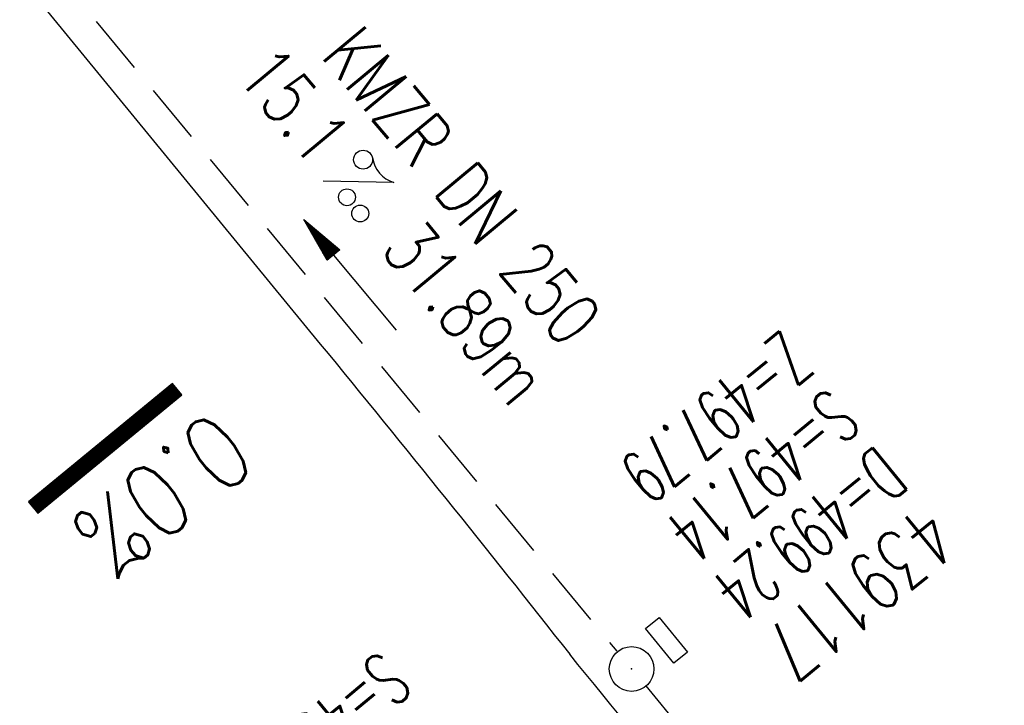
# Model space of a CAD drawing. Extents: x 459406 to 461721, y 413308 to 423218.
# Tile 258 of 276: x 460543 to 460576, y 421807 to 421830. Entities that reach past the tile are written whole.
import ezdxf
from ezdxf.enums import TextEntityAlignment as Align

# ---------------------------------------------------------------- set-up
doc = ezdxf.new("R2010")
doc.units = 0
doc.header["$LTSCALE"] = 2
doc.header["$MEASUREMENT"] = 0
for name, pattern in [('AUSGEZOGEN', [0]), ('GESTRICH-X2', [1.5, 1, -0.5]), ('STRICHPT-X3', [3, 1.5, -0.75, 0, -0.75])]:
    doc.linetypes.add(name, pattern=pattern)
doc.layers.get('0').update_dxf_attribs({"linetype": 'AUSGEZOGEN'})
for name, color, linetype in [('ACHSE', 1, 'STRICHPT-X3'), ('FBR', 8, 'CONTINUOUS'), ('GEF', 7, 'AUSGEZOGEN'), ('KANAL', 7, 'GESTRICH-X2'), ('MS-UEBERFAHRT', 8, 'GESTRICH-X2'), ('PFEIL', 7, 'CONTINUOUS'), ('SCHACHTNR', 6, 'CONTINUOUS'), ('SCHSYMBOL', 7, 'AUSGEZOGEN'), ('TEXTO', 4, 'CONTINUOUS'), ('TEXTU', 4, 'CONTINUOUS')]:
    doc.layers.add(name, color=color, linetype=linetype)
doc.styles.add('ROMANS', font='romans.shx', dxfattribs={"width": 0.8})

# ---------------------------------------------------------------- blocks, each defined once
blk = doc.blocks.new('PROM')
blk.add_line((1.566, 1.817), (0.019, 0.015))
for centre, radius in [((0.317, 1.51), 0.317), ((0.943, 0.291), 0.283), ((1.645, 0.287), 0.283)]:
    blk.add_circle(centre, radius)
blk.add_arc((0.992, 2.682), 1.033, 239.1414, 303.3549)
blk = doc.blocks.new('PFEIL2')
at = {"color": 0}
for p, q in [((0.88, 0.002), (-2.401, -0.012)), ((0.881, -0.271), (0.879, 0.276)), ((0.879, 0.276), (2.429, 0.009)), ((0.911, 0.27), (0.879, 0.265)), ((0.965, 0.261), (0.879, 0.246)), ((1.019, 0.252), (0.879, 0.228)), ((1.073, 0.242), (0.879, 0.209)), ((1.127, 0.233), (0.879, 0.191)), ((1.181, 0.224), (0.879, 0.172)), ((1.235, 0.214), (0.879, 0.154)), ((1.289, 0.205), (0.879, 0.135)), ((1.343, 0.196), (0.879, 0.117)), ((1.397, 0.187), (0.879, 0.098)), ((1.451, 0.177), (0.879, 0.08)), ((1.505, 0.168), (0.879, 0.061)), ((1.559, 0.159), (0.88, 0.043)), ((1.613, 0.149), (0.88, 0.024)), ((1.668, 0.14), (0.88, 0.006)), ((1.722, 0.131), (0.88, -0.013)), ((1.776, 0.121), (0.88, -0.031)), ((1.83, 0.112), (0.88, -0.05)), ((1.884, 0.103), (0.88, -0.068)), ((1.938, 0.094), (0.88, -0.087)), ((1.992, 0.084), (0.88, -0.105)), ((2.046, 0.075), (0.88, -0.124)), ((2.1, 0.066), (0.88, -0.142)), ((2.154, 0.056), (0.88, -0.161)), ((2.208, 0.047), (0.88, -0.179)), ((2.262, 0.038), (0.881, -0.198)), ((2.316, 0.029), (0.881, -0.216)), ((2.37, 0.019), (0.881, -0.235)), ((2.424, 0.01), (0.881, -0.253)), ((2.429, 0.009), (0.881, -0.271))]:
    blk.add_line(p, q, dxfattribs=at)
blk = doc.blocks.new('GST')
at = {"color": 0}
blk.add_circle((0, 0), 0.75, dxfattribs=at)
blk.add_point((0, 0), dxfattribs=at)
blk = doc.blocks.new('13')
blk.add_lwpolyline([(0.755, 1.218), (-0.748, 1.218), (-0.748, 1.801), (0.755, 1.801)], close=True)
at = {"rotation": 180}
blk.add_blockref('GST', (0, 0), dxfattribs=at)
blk = doc.blocks.new('*X68')
at = {"color": 0}
for p, q in [((75.476, 275.596), (75.966, 276.086)), ((75.476, 275.605), (75.957, 276.086)), ((75.476, 275.614), (75.948, 276.086)), ((75.476, 275.622), (75.939, 276.086)), ((75.476, 275.631), (75.93, 276.086)), ((75.476, 275.64), (75.921, 276.086)), ((75.476, 275.649), (75.913, 276.086)), ((75.476, 275.658), (75.904, 276.086)), ((75.476, 275.667), (75.895, 276.086)), ((75.476, 275.675), (75.886, 276.086)), ((75.476, 275.684), (75.877, 276.086)), ((75.476, 275.693), (75.868, 276.086)), ((75.476, 275.702), (75.86, 276.086)), ((75.476, 275.711), (75.851, 276.086)), ((75.476, 275.72), (75.842, 276.086)), ((75.476, 275.728), (75.833, 276.086)), ((75.476, 275.737), (75.824, 276.086)), ((75.476, 275.746), (75.815, 276.086)), ((75.476, 275.755), (75.807, 276.086)), ((75.476, 275.764), (75.798, 276.086)), ((75.476, 275.773), (75.789, 276.086)), ((75.476, 275.781), (75.78, 276.086)), ((75.476, 275.79), (75.771, 276.086)), ((75.476, 275.799), (75.762, 276.086)), ((75.476, 275.808), (75.754, 276.086)), ((75.476, 275.817), (75.745, 276.086)), ((75.476, 275.826), (75.736, 276.086)), ((75.476, 275.834), (75.727, 276.086)), ((75.476, 275.843), (75.718, 276.086)), ((75.476, 275.852), (75.709, 276.086)), ((75.476, 275.861), (75.7, 276.086)), ((75.476, 275.87), (75.692, 276.086)), ((75.476, 275.879), (75.683, 276.086)), ((75.476, 275.888), (75.674, 276.086)), ((75.476, 275.896), (75.665, 276.086)), ((75.476, 275.905), (75.656, 276.086)), ((75.476, 275.914), (75.647, 276.086)), ((75.476, 275.923), (75.639, 276.086)), ((75.476, 275.932), (75.63, 276.086)), ((75.476, 275.941), (75.621, 276.086)), ((75.476, 275.949), (75.612, 276.086)), ((75.476, 275.958), (75.603, 276.086)), ((75.476, 275.967), (75.594, 276.086)), ((75.476, 275.976), (75.586, 276.086)), ((75.476, 275.985), (75.577, 276.086)), ((75.476, 275.994), (75.568, 276.086)), ((75.476, 276.002), (75.559, 276.086)), ((75.476, 276.011), (75.55, 276.086)), ((75.476, 276.02), (75.541, 276.086)), ((75.476, 276.029), (75.533, 276.086)), ((75.476, 276.038), (75.524, 276.086)), ((75.476, 276.047), (75.515, 276.086)), ((75.476, 276.055), (75.506, 276.086)), ((75.476, 276.064), (75.497, 276.086)), ((75.476, 276.073), (75.488, 276.086)), ((75.476, 275.587), (75.973, 276.084)), ((75.476, 275.578), (75.973, 276.075)), ((75.476, 275.569), (75.973, 276.067)), ((75.476, 275.56), (75.973, 276.058)), ((75.476, 275.552), (75.973, 276.049)), ((75.476, 275.543), (75.973, 276.04)), ((75.476, 275.534), (75.973, 276.031)), ((75.476, 275.525), (75.973, 276.022)), ((75.476, 275.516), (75.973, 276.014)), ((75.476, 275.507), (75.973, 276.005)), ((75.476, 275.499), (75.973, 275.996)), ((75.476, 275.49), (75.973, 275.987)), ((75.476, 275.481), (75.973, 275.978)), ((75.476, 275.472), (75.973, 275.969)), ((75.476, 275.463), (75.973, 275.961)), ((75.476, 275.454), (75.973, 275.952)), ((75.476, 275.446), (75.973, 275.943)), ((75.476, 275.437), (75.973, 275.934)), ((75.476, 275.428), (75.973, 275.925)), ((75.476, 275.419), (75.973, 275.916)), ((75.476, 275.41), (75.973, 275.907)), ((75.476, 275.401), (75.973, 275.899)), ((75.476, 275.393), (75.973, 275.89)), ((75.476, 275.384), (75.973, 275.881)), ((75.476, 275.375), (75.973, 275.872)), ((75.476, 275.366), (75.973, 275.863)), ((75.476, 275.357), (75.973, 275.854)), ((75.476, 275.348), (75.973, 275.846)), ((75.476, 275.34), (75.973, 275.837)), ((75.476, 275.331), (75.973, 275.828)), ((75.476, 275.322), (75.973, 275.819)), ((75.476, 275.313), (75.973, 275.81)), ((75.476, 275.304), (75.973, 275.801)), ((75.476, 275.295), (75.973, 275.793)), ((75.476, 275.286), (75.973, 275.784)), ((75.476, 275.278), (75.973, 275.775)), ((75.476, 275.269), (75.973, 275.766)), ((75.476, 275.26), (75.973, 275.757)), ((75.476, 275.251), (75.973, 275.748)), ((75.476, 275.242), (75.973, 275.74)), ((75.476, 275.233), (75.973, 275.731)), ((75.476, 275.225), (75.973, 275.722)), ((75.476, 275.216), (75.973, 275.713)), ((75.476, 275.207), (75.973, 275.704)), ((75.476, 275.198), (75.973, 275.695)), ((75.476, 275.189), (75.973, 275.687)), ((75.476, 275.18), (75.973, 275.678)), ((75.476, 275.172), (75.973, 275.669)), ((75.476, 275.163), (75.973, 275.66)), ((75.476, 275.154), (75.973, 275.651)), ((75.476, 275.145), (75.973, 275.642)), ((75.476, 275.136), (75.973, 275.633)), ((75.476, 275.127), (75.973, 275.625)), ((75.476, 275.119), (75.973, 275.616)), ((75.476, 275.11), (75.973, 275.607)), ((75.476, 275.101), (75.973, 275.598)), ((75.476, 275.092), (75.973, 275.589)), ((75.476, 275.083), (75.973, 275.58)), ((75.476, 275.074), (75.973, 275.572)), ((75.476, 275.066), (75.973, 275.563)), ((75.476, 275.057), (75.973, 275.554)), ((75.476, 275.048), (75.973, 275.545)), ((75.476, 275.039), (75.973, 275.536)), ((75.476, 275.03), (75.973, 275.527)), ((75.476, 275.021), (75.973, 275.519)), ((75.476, 275.012), (75.973, 275.51)), ((75.476, 275.004), (75.973, 275.501)), ((75.476, 274.995), (75.973, 275.492)), ((75.476, 274.986), (75.973, 275.483)), ((75.476, 274.977), (75.973, 275.474)), ((75.476, 274.968), (75.973, 275.466)), ((75.476, 274.959), (75.973, 275.457)), ((75.476, 274.951), (75.973, 275.448)), ((75.476, 274.942), (75.973, 275.439)), ((75.476, 274.933), (75.973, 275.43)), ((75.476, 274.924), (75.973, 275.421)), ((75.476, 274.915), (75.973, 275.413)), ((75.476, 274.906), (75.973, 275.404)), ((75.476, 274.898), (75.973, 275.395)), ((75.476, 274.889), (75.973, 275.386)), ((75.476, 274.88), (75.973, 275.377)), ((75.476, 274.871), (75.973, 275.368)), ((75.476, 274.862), (75.973, 275.359)), ((75.476, 274.853), (75.973, 275.351)), ((75.476, 274.845), (75.973, 275.342)), ((75.476, 274.836), (75.973, 275.333)), ((75.476, 274.827), (75.973, 275.324)), ((75.476, 274.818), (75.973, 275.315)), ((75.476, 274.809), (75.973, 275.306)), ((75.476, 274.8), (75.973, 275.298)), ((75.476, 274.792), (75.973, 275.289)), ((75.476, 274.783), (75.973, 275.28)), ((75.476, 274.774), (75.973, 275.271)), ((75.476, 274.765), (75.973, 275.262)), ((75.476, 274.756), (75.973, 275.253)), ((75.476, 274.747), (75.973, 275.245)), ((75.476, 274.738), (75.973, 275.236)), ((75.476, 274.73), (75.973, 275.227)), ((75.476, 274.721), (75.973, 275.218)), ((75.476, 274.712), (75.973, 275.209)), ((75.476, 274.703), (75.973, 275.2)), ((75.476, 274.694), (75.973, 275.192)), ((75.476, 274.685), (75.973, 275.183)), ((75.476, 274.677), (75.973, 275.174)), ((75.476, 274.668), (75.973, 275.165)), ((75.476, 274.659), (75.973, 275.156)), ((75.476, 274.65), (75.973, 275.147)), ((75.476, 274.641), (75.973, 275.139)), ((75.476, 274.632), (75.973, 275.13)), ((75.476, 274.624), (75.973, 275.121)), ((75.476, 274.615), (75.973, 275.112)), ((75.476, 274.606), (75.973, 275.103)), ((75.476, 274.597), (75.973, 275.094)), ((75.476, 274.588), (75.973, 275.085)), ((75.476, 274.579), (75.973, 275.077)), ((75.476, 274.571), (75.973, 275.068)), ((75.476, 274.562), (75.973, 275.059)), ((75.476, 274.553), (75.973, 275.05)), ((75.476, 274.544), (75.973, 275.041)), ((75.476, 274.535), (75.973, 275.032)), ((75.476, 274.526), (75.973, 275.024)), ((75.476, 274.518), (75.973, 275.015)), ((75.476, 274.509), (75.973, 275.006)), ((75.476, 274.5), (75.973, 274.997)), ((75.476, 274.491), (75.973, 274.988)), ((75.476, 274.482), (75.973, 274.979)), ((75.476, 274.473), (75.973, 274.971)), ((75.476, 274.464), (75.973, 274.962)), ((75.476, 274.456), (75.973, 274.953)), ((75.476, 274.447), (75.973, 274.944)), ((75.476, 274.438), (75.973, 274.935)), ((75.476, 274.429), (75.973, 274.926)), ((75.476, 274.42), (75.973, 274.918)), ((75.476, 274.411), (75.973, 274.909)), ((75.476, 274.403), (75.973, 274.9)), ((75.476, 274.394), (75.973, 274.891)), ((75.476, 274.385), (75.973, 274.882)), ((75.476, 274.376), (75.973, 274.873)), ((75.476, 274.367), (75.973, 274.865)), ((75.476, 274.358), (75.973, 274.856)), ((75.476, 274.35), (75.973, 274.847)), ((75.476, 274.341), (75.973, 274.838)), ((75.476, 274.332), (75.973, 274.829)), ((75.476, 274.323), (75.973, 274.82)), ((75.476, 274.314), (75.973, 274.811)), ((75.476, 274.305), (75.973, 274.803)), ((75.476, 274.297), (75.973, 274.794)), ((75.476, 274.288), (75.973, 274.785)), ((75.476, 274.279), (75.973, 274.776)), ((75.476, 274.27), (75.973, 274.767)), ((75.476, 274.261), (75.973, 274.758)), ((75.476, 274.252), (75.973, 274.75)), ((75.476, 274.243), (75.973, 274.741)), ((75.476, 274.235), (75.973, 274.732)), ((75.476, 274.226), (75.973, 274.723)), ((75.476, 274.217), (75.973, 274.714)), ((75.476, 274.208), (75.973, 274.705)), ((75.476, 274.199), (75.973, 274.697)), ((75.476, 274.19), (75.973, 274.688)), ((75.476, 274.182), (75.973, 274.679)), ((75.476, 274.173), (75.973, 274.67)), ((75.476, 274.164), (75.973, 274.661)), ((75.476, 274.155), (75.973, 274.652)), ((75.476, 274.146), (75.973, 274.644)), ((75.476, 274.137), (75.973, 274.635)), ((75.476, 274.129), (75.973, 274.626)), ((75.476, 274.12), (75.973, 274.617)), ((75.476, 274.111), (75.973, 274.608)), ((75.476, 274.102), (75.973, 274.599)), ((75.476, 274.093), (75.973, 274.59)), ((75.476, 274.084), (75.973, 274.582)), ((75.476, 274.076), (75.973, 274.573)), ((75.476, 274.067), (75.973, 274.564)), ((75.476, 274.058), (75.973, 274.555)), ((75.476, 274.049), (75.973, 274.546)), ((75.476, 274.04), (75.973, 274.537)), ((75.476, 274.031), (75.973, 274.529)), ((75.476, 274.023), (75.973, 274.52)), ((75.476, 274.014), (75.973, 274.511)), ((75.476, 274.005), (75.973, 274.502)), ((75.476, 273.996), (75.973, 274.493)), ((75.476, 273.987), (75.973, 274.484)), ((75.476, 273.978), (75.973, 274.476)), ((75.476, 273.969), (75.973, 274.467)), ((75.476, 273.961), (75.973, 274.458)), ((75.476, 273.952), (75.973, 274.449)), ((75.476, 273.943), (75.973, 274.44)), ((75.476, 273.934), (75.973, 274.431)), ((75.476, 273.925), (75.973, 274.423)), ((75.476, 273.916), (75.973, 274.414)), ((75.476, 273.908), (75.973, 274.405)), ((75.476, 273.899), (75.973, 274.396)), ((75.476, 273.89), (75.973, 274.387)), ((75.476, 273.881), (75.973, 274.378)), ((75.476, 273.872), (75.973, 274.37)), ((75.476, 273.863), (75.973, 274.361)), ((75.476, 273.855), (75.973, 274.352)), ((75.476, 273.846), (75.973, 274.343)), ((75.476, 273.837), (75.973, 274.334)), ((75.476, 273.828), (75.973, 274.325)), ((75.476, 273.819), (75.973, 274.316)), ((75.476, 273.81), (75.973, 274.308)), ((75.476, 273.802), (75.973, 274.299)), ((75.476, 273.793), (75.973, 274.29)), ((75.476, 273.784), (75.973, 274.281)), ((75.476, 273.775), (75.973, 274.272)), ((75.476, 273.766), (75.973, 274.263)), ((75.476, 273.757), (75.973, 274.255)), ((75.476, 273.749), (75.973, 274.246)), ((75.476, 273.74), (75.973, 274.237)), ((75.476, 273.731), (75.973, 274.228)), ((75.476, 273.722), (75.973, 274.219)), ((75.476, 273.713), (75.973, 274.21)), ((75.476, 273.704), (75.973, 274.202)), ((75.476, 273.695), (75.973, 274.193)), ((75.476, 273.687), (75.973, 274.184)), ((75.476, 273.678), (75.973, 274.175)), ((75.476, 273.669), (75.973, 274.166)), ((75.476, 273.66), (75.973, 274.157)), ((75.476, 273.651), (75.973, 274.149)), ((75.476, 273.642), (75.973, 274.14)), ((75.476, 273.634), (75.973, 274.131)), ((75.476, 273.625), (75.973, 274.122)), ((75.476, 273.616), (75.973, 274.113)), ((75.476, 273.607), (75.973, 274.104)), ((75.476, 273.598), (75.973, 274.096)), ((75.476, 273.589), (75.973, 274.087)), ((75.476, 273.581), (75.973, 274.078)), ((75.476, 273.572), (75.973, 274.069)), ((75.476, 273.563), (75.973, 274.06)), ((75.476, 273.554), (75.973, 274.051)), ((75.476, 273.545), (75.973, 274.042)), ((75.476, 273.536), (75.973, 274.034)), ((75.476, 273.528), (75.973, 274.025)), ((75.476, 273.519), (75.973, 274.016)), ((75.476, 273.51), (75.973, 274.007)), ((75.476, 273.501), (75.973, 273.998)), ((75.476, 273.492), (75.973, 273.989)), ((75.476, 273.483), (75.973, 273.981)), ((75.476, 273.475), (75.973, 273.972)), ((75.476, 273.466), (75.973, 273.963)), ((75.476, 273.457), (75.973, 273.954)), ((75.476, 273.448), (75.973, 273.945)), ((75.476, 273.439), (75.973, 273.936)), ((75.476, 273.43), (75.973, 273.928)), ((75.476, 273.421), (75.973, 273.919)), ((75.476, 273.413), (75.973, 273.91)), ((75.476, 273.404), (75.973, 273.901)), ((75.476, 273.395), (75.973, 273.892)), ((75.476, 273.386), (75.973, 273.883)), ((75.476, 273.377), (75.973, 273.875)), ((75.476, 273.368), (75.973, 273.866)), ((75.476, 273.36), (75.973, 273.857)), ((75.476, 273.351), (75.973, 273.848)), ((75.476, 273.342), (75.973, 273.839)), ((75.476, 273.333), (75.973, 273.83)), ((75.476, 273.324), (75.973, 273.822)), ((75.476, 273.315), (75.973, 273.813)), ((75.476, 273.307), (75.973, 273.804)), ((75.476, 273.298), (75.973, 273.795)), ((75.476, 273.289), (75.973, 273.786)), ((75.476, 273.28), (75.973, 273.777)), ((75.476, 273.271), (75.973, 273.768)), ((75.476, 273.262), (75.973, 273.76)), ((75.476, 273.254), (75.973, 273.751)), ((75.476, 273.245), (75.973, 273.742)), ((75.476, 273.236), (75.973, 273.733)), ((75.476, 273.227), (75.973, 273.724)), ((75.476, 273.218), (75.973, 273.715)), ((75.476, 273.209), (75.973, 273.707)), ((75.476, 273.201), (75.973, 273.698)), ((75.476, 273.192), (75.973, 273.689)), ((75.476, 273.183), (75.973, 273.68)), ((75.476, 273.174), (75.973, 273.671)), ((75.476, 273.165), (75.973, 273.662)), ((75.476, 273.156), (75.973, 273.654)), ((75.476, 273.147), (75.973, 273.645)), ((75.476, 273.139), (75.973, 273.636)), ((75.476, 273.13), (75.973, 273.627)), ((75.476, 273.121), (75.973, 273.618)), ((75.476, 273.112), (75.973, 273.609)), ((75.476, 273.103), (75.973, 273.601)), ((75.476, 273.094), (75.973, 273.592)), ((75.476, 273.086), (75.973, 273.583)), ((75.476, 273.077), (75.973, 273.574)), ((75.476, 273.068), (75.973, 273.565)), ((75.476, 273.059), (75.973, 273.556)), ((75.476, 273.05), (75.973, 273.548)), ((75.476, 273.041), (75.973, 273.539)), ((75.476, 273.033), (75.973, 273.53)), ((75.476, 273.024), (75.973, 273.521)), ((75.476, 273.015), (75.973, 273.512)), ((75.476, 273.006), (75.973, 273.503)), ((75.476, 272.997), (75.973, 273.494)), ((75.476, 272.988), (75.973, 273.486)), ((75.476, 272.98), (75.973, 273.477)), ((75.476, 272.971), (75.973, 273.468)), ((75.476, 272.962), (75.973, 273.459)), ((75.476, 272.953), (75.973, 273.45)), ((75.476, 272.944), (75.973, 273.441)), ((75.476, 272.935), (75.973, 273.433)), ((75.476, 272.927), (75.973, 273.424)), ((75.476, 272.918), (75.973, 273.415)), ((75.476, 272.909), (75.973, 273.406)), ((75.476, 272.9), (75.973, 273.397)), ((75.476, 272.891), (75.973, 273.388)), ((75.476, 272.882), (75.973, 273.38)), ((75.476, 272.873), (75.973, 273.371)), ((75.476, 272.865), (75.973, 273.362)), ((75.476, 272.856), (75.973, 273.353)), ((75.476, 272.847), (75.973, 273.344)), ((75.476, 272.838), (75.973, 273.335)), ((75.476, 272.829), (75.973, 273.327)), ((75.476, 272.82), (75.973, 273.318)), ((75.476, 272.812), (75.973, 273.309)), ((75.476, 272.803), (75.973, 273.3)), ((75.476, 272.794), (75.973, 273.291)), ((75.476, 272.785), (75.973, 273.282)), ((75.476, 272.776), (75.973, 273.274)), ((75.476, 272.767), (75.973, 273.265)), ((75.476, 272.759), (75.973, 273.256)), ((75.476, 272.75), (75.973, 273.247)), ((75.476, 272.741), (75.973, 273.238)), ((75.476, 272.732), (75.973, 273.229)), ((75.476, 272.723), (75.973, 273.22)), ((75.476, 272.714), (75.973, 273.212)), ((75.476, 272.706), (75.973, 273.203)), ((75.476, 272.697), (75.973, 273.194)), ((75.476, 272.688), (75.973, 273.185)), ((75.476, 272.679), (75.973, 273.176)), ((75.476, 272.67), (75.973, 273.167)), ((75.476, 272.661), (75.973, 273.159)), ((75.476, 272.653), (75.973, 273.15)), ((75.476, 272.644), (75.973, 273.141)), ((75.476, 272.635), (75.973, 273.132)), ((75.476, 272.626), (75.973, 273.123)), ((75.476, 272.617), (75.973, 273.114)), ((75.476, 272.608), (75.973, 273.106)), ((75.476, 272.599), (75.973, 273.097)), ((75.476, 272.591), (75.973, 273.088)), ((75.476, 272.582), (75.973, 273.079)), ((75.476, 272.573), (75.973, 273.07)), ((75.476, 272.564), (75.973, 273.061)), ((75.476, 272.555), (75.973, 273.053)), ((75.476, 272.546), (75.973, 273.044)), ((75.476, 272.538), (75.973, 273.035)), ((75.476, 272.529), (75.973, 273.026)), ((75.476, 272.52), (75.973, 273.017)), ((75.476, 272.511), (75.973, 273.008)), ((75.476, 272.502), (75.973, 273)), ((75.476, 272.493), (75.973, 272.991)), ((75.476, 272.485), (75.973, 272.982)), ((75.476, 272.476), (75.973, 272.973)), ((75.476, 272.467), (75.973, 272.964)), ((75.476, 272.458), (75.973, 272.955)), ((75.476, 272.449), (75.973, 272.946)), ((75.476, 272.44), (75.973, 272.938)), ((75.476, 272.432), (75.973, 272.929)), ((75.476, 272.423), (75.973, 272.92)), ((75.476, 272.414), (75.973, 272.911)), ((75.476, 272.405), (75.973, 272.902)), ((75.476, 272.396), (75.973, 272.893)), ((75.476, 272.387), (75.973, 272.885)), ((75.476, 272.379), (75.973, 272.876)), ((75.476, 272.37), (75.973, 272.867)), ((75.476, 272.361), (75.973, 272.858)), ((75.476, 272.352), (75.973, 272.849)), ((75.476, 272.343), (75.973, 272.84)), ((75.476, 272.334), (75.973, 272.832)), ((75.476, 272.325), (75.973, 272.823)), ((75.476, 272.317), (75.973, 272.814)), ((75.476, 272.308), (75.973, 272.805)), ((75.476, 272.299), (75.973, 272.796)), ((75.476, 272.29), (75.973, 272.787)), ((75.476, 272.281), (75.973, 272.779)), ((75.476, 272.272), (75.973, 272.77)), ((75.476, 272.264), (75.973, 272.761)), ((75.476, 272.255), (75.973, 272.752)), ((75.476, 272.246), (75.973, 272.743)), ((75.476, 272.237), (75.973, 272.734)), ((75.476, 272.228), (75.973, 272.726)), ((75.476, 272.219), (75.973, 272.717)), ((75.476, 272.211), (75.973, 272.708)), ((75.476, 272.202), (75.973, 272.699)), ((75.476, 272.193), (75.973, 272.69)), ((75.476, 272.184), (75.973, 272.681)), ((75.476, 272.175), (75.973, 272.672)), ((75.476, 272.166), (75.973, 272.664)), ((75.476, 272.158), (75.973, 272.655)), ((75.476, 272.149), (75.973, 272.646)), ((75.476, 272.14), (75.973, 272.637)), ((75.476, 272.131), (75.973, 272.628)), ((75.476, 272.122), (75.973, 272.619)), ((75.476, 272.113), (75.973, 272.611)), ((75.476, 272.104), (75.973, 272.602)), ((75.476, 272.096), (75.973, 272.593)), ((75.476, 272.087), (75.973, 272.584)), ((75.476, 272.078), (75.973, 272.575)), ((75.476, 272.069), (75.973, 272.566)), ((75.476, 272.06), (75.973, 272.558)), ((75.476, 272.051), (75.973, 272.549)), ((75.476, 272.043), (75.973, 272.54)), ((75.476, 272.034), (75.973, 272.531)), ((75.476, 272.025), (75.973, 272.522)), ((75.476, 272.016), (75.973, 272.513)), ((75.476, 272.007), (75.973, 272.505)), ((75.476, 271.998), (75.973, 272.496)), ((75.476, 271.99), (75.973, 272.487)), ((75.476, 271.981), (75.973, 272.478)), ((75.476, 271.972), (75.973, 272.469)), ((75.476, 271.963), (75.973, 272.46)), ((75.476, 271.954), (75.973, 272.452)), ((75.476, 271.945), (75.973, 272.443)), ((75.476, 271.937), (75.973, 272.434)), ((75.476, 271.928), (75.973, 272.425)), ((75.476, 271.919), (75.973, 272.416)), ((75.476, 271.91), (75.973, 272.407)), ((75.476, 271.901), (75.973, 272.398)), ((75.476, 271.892), (75.973, 272.39)), ((75.476, 271.884), (75.973, 272.381)), ((75.476, 271.875), (75.973, 272.372)), ((75.476, 271.866), (75.973, 272.363)), ((75.476, 271.857), (75.973, 272.354)), ((75.476, 271.848), (75.973, 272.345)), ((75.476, 271.839), (75.973, 272.337)), ((75.476, 271.83), (75.973, 272.328)), ((75.476, 271.822), (75.973, 272.319)), ((75.476, 271.813), (75.973, 272.31)), ((75.476, 271.804), (75.973, 272.301)), ((75.476, 271.795), (75.973, 272.292)), ((75.476, 271.786), (75.973, 272.284)), ((75.476, 271.777), (75.973, 272.275)), ((75.476, 271.769), (75.973, 272.266)), ((75.476, 271.76), (75.973, 272.257)), ((75.476, 271.751), (75.973, 272.248)), ((75.476, 271.742), (75.973, 272.239)), ((75.476, 271.733), (75.973, 272.231)), ((75.476, 271.724), (75.973, 272.222)), ((75.476, 271.716), (75.973, 272.213)), ((75.476, 271.707), (75.973, 272.204)), ((75.476, 271.698), (75.973, 272.195)), ((75.476, 271.689), (75.973, 272.186)), ((75.476, 271.68), (75.973, 272.177)), ((75.476, 271.671), (75.973, 272.169)), ((75.476, 271.663), (75.973, 272.16)), ((75.476, 271.654), (75.973, 272.151)), ((75.476, 271.645), (75.973, 272.142)), ((75.476, 271.636), (75.973, 272.133)), ((75.476, 271.627), (75.973, 272.124)), ((75.476, 271.618), (75.973, 272.116)), ((75.476, 271.61), (75.973, 272.107)), ((75.476, 271.601), (75.973, 272.098)), ((75.476, 271.592), (75.973, 272.089)), ((75.476, 271.583), (75.973, 272.08)), ((75.476, 271.574), (75.973, 272.071)), ((75.476, 271.565), (75.973, 272.063)), ((75.476, 271.556), (75.973, 272.054)), ((75.476, 271.548), (75.973, 272.045)), ((75.476, 271.539), (75.973, 272.036)), ((75.476, 271.53), (75.973, 272.027)), ((75.476, 271.521), (75.973, 272.018)), ((75.476, 271.512), (75.973, 272.01)), ((75.476, 271.503), (75.973, 272.001)), ((75.476, 271.495), (75.973, 271.992)), ((75.476, 271.486), (75.973, 271.983)), ((75.476, 271.477), (75.973, 271.974)), ((75.476, 271.468), (75.973, 271.965)), ((75.476, 271.459), (75.973, 271.957)), ((75.476, 271.45), (75.973, 271.948)), ((75.476, 271.442), (75.973, 271.939)), ((75.476, 271.433), (75.973, 271.93)), ((75.476, 271.424), (75.973, 271.921)), ((75.476, 271.415), (75.973, 271.912)), ((75.476, 271.406), (75.973, 271.903)), ((75.476, 271.397), (75.973, 271.895)), ((75.476, 271.389), (75.973, 271.886)), ((75.476, 271.38), (75.973, 271.877)), ((75.476, 271.371), (75.973, 271.868)), ((75.476, 271.362), (75.973, 271.859)), ((75.476, 271.353), (75.973, 271.85)), ((75.476, 271.344), (75.973, 271.842)), ((75.476, 271.336), (75.973, 271.833)), ((75.476, 271.327), (75.973, 271.824)), ((75.476, 271.318), (75.973, 271.815)), ((75.476, 271.309), (75.973, 271.806)), ((75.476, 271.3), (75.973, 271.797)), ((75.476, 271.291), (75.973, 271.789)), ((75.476, 271.282), (75.973, 271.78)), ((75.476, 271.274), (75.973, 271.771)), ((75.476, 271.265), (75.973, 271.762)), ((75.476, 271.256), (75.973, 271.753)), ((75.476, 271.247), (75.973, 271.744)), ((75.476, 271.238), (75.973, 271.736)), ((75.476, 271.229), (75.973, 271.727)), ((75.476, 271.221), (75.973, 271.718)), ((75.476, 271.212), (75.973, 271.709)), ((75.476, 271.203), (75.973, 271.7)), ((75.476, 271.194), (75.973, 271.691)), ((75.476, 271.185), (75.973, 271.683)), ((75.476, 271.176), (75.973, 271.674)), ((75.476, 271.168), (75.973, 271.665)), ((75.476, 271.159), (75.973, 271.656)), ((75.476, 271.15), (75.973, 271.647)), ((75.476, 271.141), (75.973, 271.638)), ((75.476, 271.132), (75.973, 271.629)), ((75.476, 271.123), (75.973, 271.621)), ((75.476, 271.115), (75.973, 271.612)), ((75.476, 271.106), (75.973, 271.603)), ((75.476, 271.097), (75.973, 271.594)), ((75.476, 271.088), (75.973, 271.585)), ((75.476, 271.079), (75.973, 271.576)), ((75.476, 271.07), (75.973, 271.568)), ((75.476, 271.062), (75.973, 271.559)), ((75.476, 271.053), (75.973, 271.55)), ((75.476, 271.044), (75.973, 271.541)), ((75.476, 271.035), (75.973, 271.532)), ((75.476, 271.026), (75.973, 271.523)), ((75.476, 271.017), (75.973, 271.515)), ((75.476, 271.008), (75.973, 271.506)), ((75.476, 271), (75.973, 271.497)), ((75.476, 270.991), (75.973, 271.488)), ((75.476, 270.982), (75.973, 271.479)), ((75.476, 270.973), (75.973, 271.47)), ((75.476, 270.964), (75.973, 271.462)), ((75.476, 270.955), (75.973, 271.453)), ((75.476, 270.947), (75.973, 271.444)), ((75.476, 270.938), (75.973, 271.435)), ((75.476, 270.929), (75.973, 271.426)), ((75.476, 270.92), (75.973, 271.417)), ((75.476, 270.911), (75.973, 271.409)), ((75.476, 270.902), (75.973, 271.4)), ((75.476, 270.894), (75.973, 271.391)), ((75.476, 270.885), (75.973, 271.382)), ((75.476, 270.876), (75.973, 271.373)), ((75.476, 270.867), (75.973, 271.364)), ((75.476, 270.858), (75.973, 271.355)), ((75.476, 270.849), (75.973, 271.347)), ((75.476, 270.841), (75.973, 271.338)), ((75.476, 270.832), (75.973, 271.329)), ((75.476, 270.823), (75.973, 271.32)), ((75.476, 270.814), (75.973, 271.311)), ((75.476, 270.805), (75.973, 271.302)), ((75.476, 270.796), (75.973, 271.294)), ((75.476, 270.788), (75.973, 271.285)), ((75.476, 270.779), (75.973, 271.276)), ((75.476, 270.77), (75.973, 271.267)), ((75.476, 270.761), (75.973, 271.258)), ((75.476, 270.752), (75.973, 271.249)), ((75.476, 270.743), (75.973, 271.241)), ((75.476, 270.734), (75.973, 271.232)), ((75.476, 270.726), (75.973, 271.223)), ((75.476, 270.717), (75.973, 271.214)), ((75.476, 270.708), (75.973, 271.205)), ((75.476, 270.699), (75.973, 271.196)), ((75.476, 270.69), (75.973, 271.188)), ((75.476, 270.681), (75.973, 271.179)), ((75.476, 270.673), (75.973, 271.17)), ((75.476, 270.664), (75.973, 271.161)), ((75.476, 270.655), (75.973, 271.152)), ((75.476, 270.646), (75.973, 271.143)), ((75.476, 270.637), (75.973, 271.135)), ((75.476, 270.628), (75.973, 271.126)), ((75.476, 270.62), (75.973, 271.117)), ((75.476, 270.611), (75.973, 271.108)), ((75.476, 270.602), (75.973, 271.099)), ((75.476, 270.593), (75.973, 271.09)), ((75.476, 270.584), (75.973, 271.081)), ((75.476, 270.575), (75.973, 271.073)), ((75.476, 270.567), (75.973, 271.064)), ((75.476, 270.558), (75.973, 271.055)), ((75.476, 270.549), (75.973, 271.046)), ((75.476, 270.54), (75.973, 271.037)), ((75.476, 270.531), (75.973, 271.028)), ((75.476, 270.522), (75.973, 271.02)), ((75.476, 270.514), (75.973, 271.011)), ((75.476, 270.505), (75.973, 271.002)), ((75.476, 270.496), (75.973, 270.993)), ((75.476, 270.487), (75.973, 270.984)), ((75.476, 270.478), (75.973, 270.975)), ((75.476, 270.469), (75.973, 270.967)), ((75.476, 270.46), (75.973, 270.958)), ((75.476, 270.452), (75.973, 270.949)), ((75.476, 270.443), (75.973, 270.94)), ((75.476, 270.434), (75.973, 270.931)), ((75.476, 270.425), (75.973, 270.922)), ((75.476, 270.416), (75.973, 270.914)), ((75.476, 270.407), (75.973, 270.905)), ((75.476, 270.399), (75.973, 270.896)), ((75.476, 270.39), (75.973, 270.887)), ((75.476, 270.381), (75.973, 270.878)), ((75.476, 270.372), (75.973, 270.869)), ((75.476, 270.363), (75.973, 270.861)), ((75.476, 270.354), (75.973, 270.852)), ((75.476, 270.346), (75.973, 270.843)), ((75.476, 270.337), (75.973, 270.834)), ((75.476, 270.328), (75.973, 270.825)), ((75.476, 270.319), (75.973, 270.816)), ((75.476, 270.31), (75.973, 270.807)), ((75.476, 270.301), (75.973, 270.799)), ((75.476, 270.293), (75.973, 270.79)), ((75.476, 270.284), (75.973, 270.781)), ((75.476, 270.275), (75.973, 270.772)), ((75.476, 270.266), (75.973, 270.763)), ((75.476, 270.257), (75.973, 270.754)), ((75.476, 270.248), (75.973, 270.746)), ((75.476, 270.24), (75.973, 270.737)), ((75.476, 270.231), (75.973, 270.728)), ((75.476, 270.222), (75.973, 270.719)), ((75.476, 270.213), (75.973, 270.71)), ((75.476, 270.204), (75.973, 270.701)), ((75.476, 270.195), (75.973, 270.693)), ((75.476, 270.186), (75.973, 270.684)), ((75.476, 270.178), (75.973, 270.675)), ((75.476, 270.169), (75.973, 270.666)), ((75.476, 270.16), (75.973, 270.657)), ((75.476, 270.151), (75.973, 270.648)), ((75.476, 270.142), (75.973, 270.64)), ((75.476, 270.133), (75.973, 270.631)), ((75.476, 270.125), (75.973, 270.622)), ((75.476, 270.116), (75.973, 270.613)), ((75.476, 270.107), (75.973, 270.604)), ((75.476, 270.098), (75.973, 270.595)), ((75.476, 270.089), (75.973, 270.587)), ((75.476, 270.08), (75.973, 270.578)), ((75.476, 270.072), (75.973, 270.569)), ((75.476, 270.063), (75.973, 270.56)), ((75.476, 270.054), (75.973, 270.551)), ((75.476, 270.045), (75.973, 270.542)), ((75.476, 270.036), (75.973, 270.533)), ((75.476, 270.027), (75.973, 270.525)), ((75.476, 270.019), (75.973, 270.516)), ((75.476, 270.01), (75.973, 270.507)), ((75.476, 270.001), (75.973, 270.498)), ((75.476, 269.992), (75.973, 270.489)), ((75.476, 269.983), (75.973, 270.48)), ((75.476, 269.974), (75.973, 270.472)), ((75.476, 269.966), (75.973, 270.463)), ((75.476, 269.957), (75.973, 270.454)), ((75.476, 269.948), (75.973, 270.445)), ((75.476, 269.939), (75.973, 270.436)), ((75.476, 269.93), (75.973, 270.427)), ((75.476, 269.921), (75.973, 270.419)), ((75.476, 269.912), (75.973, 270.41)), ((75.476, 269.904), (75.973, 270.401)), ((75.476, 269.895), (75.973, 270.392)), ((75.476, 269.886), (75.973, 270.383)), ((75.476, 269.877), (75.973, 270.374)), ((75.476, 269.868), (75.973, 270.366)), ((75.476, 269.859), (75.973, 270.357)), ((75.476, 269.851), (75.973, 270.348)), ((75.476, 269.833), (75.973, 270.33)), ((75.488, 269.836), (75.973, 270.321)), ((75.496, 269.836), (75.973, 270.313)), ((75.505, 269.836), (75.973, 270.304)), ((75.514, 269.836), (75.973, 270.295)), ((75.523, 269.836), (75.973, 270.286)), ((75.532, 269.836), (75.973, 270.277)), ((75.541, 269.836), (75.973, 270.268)), ((75.549, 269.836), (75.973, 270.259)), ((75.558, 269.836), (75.973, 270.251)), ((75.567, 269.836), (75.973, 270.242)), ((75.576, 269.836), (75.973, 270.233)), ((75.585, 269.836), (75.973, 270.224)), ((75.594, 269.836), (75.973, 270.215)), ((75.602, 269.836), (75.973, 270.206)), ((75.611, 269.836), (75.973, 270.198)), ((75.62, 269.836), (75.973, 270.189)), ((75.629, 269.836), (75.973, 270.18)), ((75.638, 269.836), (75.973, 270.171)), ((75.647, 269.836), (75.973, 270.162)), ((75.655, 269.836), (75.973, 270.153)), ((75.664, 269.836), (75.973, 270.145)), ((75.673, 269.836), (75.973, 270.136)), ((75.682, 269.836), (75.973, 270.127)), ((75.691, 269.836), (75.973, 270.118)), ((75.7, 269.836), (75.973, 270.109)), ((75.709, 269.836), (75.973, 270.1)), ((75.717, 269.836), (75.973, 270.092)), ((75.726, 269.836), (75.973, 270.083)), ((75.735, 269.836), (75.973, 270.074)), ((75.744, 269.836), (75.973, 270.065)), ((75.753, 269.836), (75.973, 270.056)), ((75.762, 269.836), (75.973, 270.047)), ((75.77, 269.836), (75.973, 270.038)), ((75.779, 269.836), (75.973, 270.03)), ((75.788, 269.836), (75.973, 270.021)), ((75.797, 269.836), (75.973, 270.012)), ((75.806, 269.836), (75.973, 270.003)), ((75.815, 269.836), (75.973, 269.994)), ((75.823, 269.836), (75.973, 269.985)), ((75.832, 269.836), (75.973, 269.977)), ((75.841, 269.836), (75.973, 269.968)), ((75.85, 269.836), (75.973, 269.959)), ((75.859, 269.836), (75.973, 269.95)), ((75.868, 269.836), (75.973, 269.941)), ((75.876, 269.836), (75.973, 269.932)), ((75.885, 269.836), (75.973, 269.924)), ((75.894, 269.836), (75.973, 269.915)), ((75.903, 269.836), (75.973, 269.906)), ((75.912, 269.836), (75.973, 269.897)), ((75.921, 269.836), (75.973, 269.888)), ((75.93, 269.836), (75.973, 269.879)), ((75.938, 269.836), (75.973, 269.871)), ((75.947, 269.836), (75.973, 269.862)), ((75.956, 269.836), (75.973, 269.853)), ((75.965, 269.836), (75.973, 269.844))]:
    blk.add_line(p, q, dxfattribs=at)
blk = doc.blocks.new('NUGEF')
blk.add_lwpolyline([(0.511, -0.007), (0.511, 6.243), (0.014, 6.243), (0.014, -0.007)], close=True)
blk.add_blockref('*X68', (-75.462, -269.843))

msp = doc.modelspace()

# ---------------------------------------------------------------- linework, layer by layer
at = {"layer": 'ACHSE', "flags": 128}
msp.add_lwpolyline([(459426.662, 423071.803), (459434.696, 423063.959, 0.000009), (459443.64, 423055.227, -0.000014), (459452.584, 423046.495), (459470.472, 423029.03), (459488.36, 423011.565, 0.000028), (459497.304, 423002.833, -0.000019), (459506.249, 422994.101, -0.00001), (459515.193, 422985.368, 0.00001), (459524.137, 422976.636, 0.000005), (459533.081, 422967.904, -0.000014), (459542.025, 422959.172), (459559.913, 422941.707), (459577.801, 422924.242, 0.000014), (459586.745, 422915.51, -0.000007), (459595.689, 422906.778, -0.000007), (459604.633, 422898.046, 0.000014), (459613.577, 422889.313), (459631.466, 422871.848), (459649.354, 422854.384), (459667.242, 422836.919), (459685.13, 422819.454, 0.000014), (459694.074, 422810.722, -0.000007), (459703.018, 422801.99), (459720.906, 422784.525, 0.000016), (459724.892, 422780.634, -0.000005), (459728.877, 422776.743, -0.000854), (459731.569, 422774.105, -0.000319), (459738.762, 422767.026, -0.002071), (459745.754, 422760.078, -0.001348), (459756.422, 422749.331, -0.001735), (459764.656, 422740.934, -0.001541), (459773.862, 422731.42, -0.001535), (459782.493, 422722.391, -0.001533), (459791.081, 422713.295, -0.001538), (459799.62, 422704.14, -0.001542), (459808.076, 422694.96, -0.001544), (459816.476, 422685.728, -0.001539), (459824.843, 422676.417, -0.001534), (459833.152, 422667.055, -0.001539), (459841.381, 422657.669, -0.001538), (459850.202, 422647.481, -0.001798), (459857.687, 422638.719, -0.001274), (459867.543, 422627.036, -0.002004), (459873.759, 422619.57, -0.000175), (459878.95, 422613.279, -0.000644), (459880.358, 422611.567, -0.000005), (459884.996, 422605.912, 0.000011), (459889.634, 422600.258), (459905.489, 422580.929, -0.000007), (459913.416, 422571.264, 0.000013), (459921.344, 422561.599), (459937.199, 422542.27), (459953.054, 422522.941, -0.000013), (459960.981, 422513.276, 0.000013), (459968.909, 422503.611), (459984.764, 422484.282), (460000.619, 422464.953), (460016.474, 422445.624, -0.000013), (460024.401, 422435.959, 0.000013), (460032.329, 422426.294), (460048.184, 422406.965), (460064.039, 422387.636), (460079.894, 422368.307, -0.000013), (460087.822, 422358.642, 0.000013), (460095.749, 422348.977), (460111.604, 422329.648), (460127.459, 422310.319, -0.000007), (460128.884, 422308.581, -0.000001), (460143.314, 422290.989, -0.000002), (460151.241, 422281.324, 0.000015), (460159.168, 422271.66), (460175.023, 422252.331), (460190.878, 422233.002, -0.000013), (460198.805, 422223.337, 0.000013), (460206.733, 422213.672), (460222.588, 422194.343), (460238.443, 422175.014), (460254.298, 422155.685, -0.000013), (460262.225, 422146.02, 0.000006), (460270.153, 422136.355, 0.000006), (460286.008, 422117.026, -0.000004), (460301.863, 422097.697, -0.000002), (460317.718, 422078.367, 0.000003), (460333.573, 422059.038, 0.000003), (460349.428, 422039.709, -0.000003), (460365.283, 422020.38, -0.000003), (460381.138, 422001.051, 0.000002), (460396.993, 421981.721, 0.000004), (460412.848, 421962.392, -0.000004), (460428.703, 421943.063, -0.00001), (460444.557, 421923.733, 0.000007), (460460.412, 421904.404, 0.000007), (460476.267, 421885.075, -0.000009), (460492.122, 421865.746, -0.000004), (460500.05, 421856.081, 0.000013), (460507.977, 421846.416), (460523.832, 421827.087), (460539.687, 421807.758, -0.000013), (460547.615, 421798.093, 0.000013), (460555.542, 421788.428), (460571.397, 421769.099), (460587.252, 421749.77, -0.000006), (460593.285, 421742.414, -0.000005), (460600.584, 421733.516, -0.000221), (460600.794, 421733.26, -0.00002), (460603.104, 421730.438, -0.001396), (460609.311, 421722.812, -0.000905), (460618.831, 421711.005, -0.001598), (460625.682, 421702.421, -0.001252), (460634.363, 421691.415, -0.001248), (460642.05, 421681.569, -0.001247), (460649.698, 421671.671, -0.001249), (460657.298, 421661.734, -0.001252), (460664.835, 421651.775, -0.001254), (460672.327, 421641.773, -0.001254), (460679.772, 421631.728, -0.001248), (460687.162, 421621.653, -0.001247), (460694.508, 421611.532, -0.001248), (460701.802, 421601.377, -0.001248), (460709.041, 421591.191, -0.001255), (460716.232, 421580.966, -0.001255), (460723.37, 421570.705, -0.001253), (460730.46, 421560.405, -0.001254), (460737.493, 421550.076, -0.001245), (460744.465, 421539.726, -0.001241), (460751.409, 421529.307, -0.001249), (460758.312, 421518.837, -0.001258), (460765.117, 421508.401, -0.001258), (460771.865, 421497.938, -0.001248), (460778.614, 421487.358, -0.001243), (460785.302, 421476.758, -0.00125), (460791.901, 421466.181, -0.001256), (460798.46, 421455.551, -0.001254), (460804.975, 421444.872, -0.00125), (460811.434, 421434.165, -0.001251), (460817.835, 421423.433, -0.001246), (460824.181, 421412.672, -0.001245), (460830.48, 421401.867, -0.001251), (460836.726, 421391.029, -0.001252), (460842.909, 421380.176, -0.001256), (460849.043, 421369.282, -0.001256), (460855.12, 421358.361, -0.001246), (460861.131, 421347.43, -0.001241), (460867.112, 421336.425, -0.001247), (460873.04, 421325.386, -0.001253), (460878.885, 421314.371, -0.001261), (460884.678, 421303.319, -0.001257), (460890.436, 421292.199, -0.001248), (460896.133, 421281.059, -0.00125), (460901.764, 421269.913, -0.001246), (460907.347, 421258.723, -0.001246), (460912.869, 421247.515, -0.001249), (460918.335, 421236.28, -0.001248), (460923.75, 421225.007, -0.001253), (460929.103, 421213.719, -0.001251), (460934.405, 421202.392, -0.001254), (460939.649, 421191.042, -0.001255), (460944.833, 421179.671, -0.001251), (460949.963, 421168.267, -0.001252), (460955.033, 421156.846, -0.001247), (460960.047, 421145.395, -0.001247), (460965.004, 421133.921, -0.001248), (460969.9, 421122.429, -0.001246), (460974.746, 421110.897, -0.001255), (460979.54, 421099.326, -0.00126), (460984.257, 421087.777, -0.001252), (460988.908, 421076.225, -0.001243), (460993.535, 421064.563, -0.001243), (460998.107, 421052.872, -0.001254), (461002.582, 421041.257, -0.001259), (461007.005, 421029.604, -0.001252), (461011.394, 421017.862, -0.001245), (461015.72, 421006.112, -0.001249), (461019.972, 420994.38, -0.00125), (461024.171, 420982.613, -0.001249), (461028.315, 420970.813, -0.00125), (461032.394, 420959.009, -0.001248), (461036.422, 420947.164, -0.001254), (461040.394, 420935.287, -0.001259), (461044.292, 420923.435, -0.001252), (461048.126, 420911.576, -0.001245), (461051.923, 420899.629, -0.001244), (461055.662, 420887.657, -0.001252), (461059.317, 420875.747, -0.001256), (461062.914, 420863.813, -0.001249), (461066.471, 420851.792, -0.001248), (461069.966, 420839.762, -0.001254), (461073.385, 420827.768, -0.001253), (461076.746, 420815.75, -0.001249), (461080.058, 420803.675, -0.001247), (461083.311, 420791.579, -0.001252), (461086.49, 420779.517, -0.001251), (461089.608, 420767.44, -0.001245), (461092.68, 420755.295, -0.001248), (461095.688, 420743.146, -0.001251), (461098.628, 420731.013, -0.001257), (461101.691, 420718.09, -0.001425), (461104.332, 420706.673, -0.001081), (461107.664, 420691.933, -0.001652), (461109.792, 420682.276, -0.000251), (461111.911, 420672.484, -0.000696), (461112.668, 420668.95, -0.000002), (461114.482, 420660.43, -0.000008), (461115.035, 420657.832), (461120.24, 420633.38), (461125.445, 420608.928), (461130.65, 420584.476), (461135.855, 420560.024, -0.000004), (461138.458, 420547.797, 0.000004), (461141.06, 420535.571), (461146.265, 420511.119), (461151.47, 420486.667), (461161.88, 420437.763)], format="xyb", dxfattribs=at)
at = {"layer": 'FBR', "flags": 128}
for points in [[(460141.768, 422289.721, -0.000002), (460149.695, 422280.056, 0.000015), (460157.622, 422270.392), (460173.477, 422251.063), (460189.332, 422231.734, -0.000013), (460197.259, 422222.069, 0.000013), (460205.187, 422212.404), (460221.042, 422193.075), (460236.897, 422173.746), (460252.752, 422154.417, -0.000013), (460260.679, 422144.752, 0.000006), (460268.607, 422135.087, 0.000006), (460284.462, 422115.758, -0.000004), (460300.317, 422096.429, -0.000002), (460316.172, 422077.099, 0.000003), (460332.027, 422057.77, 0.000003), (460347.882, 422038.441, -0.000003), (460363.737, 422019.112, -0.000003), (460379.592, 421999.782, 0.000002), (460395.447, 421980.453, 0.000004), (460411.302, 421961.124, -0.000004), (460427.157, 421941.795, -0.000003), (460432.271, 421935.559, 0.000007)], [(460156.651, 422301.929, -0.000002), (460164.578, 422292.264, 0.000015), (460172.505, 422282.6), (460187.304, 422264.558)], [(460690.101, 421649.433, 0.001275), (460676.547, 421667.412, 0.002877), (460670.478, 421675.326, 0.000067), (460645.629, 421707.334, 0.001327), (460644.374, 421708.941, 0.003102), (460628.812, 421728.511, 0.004551), (460618, 421741.689, 0.002414), (460610.48, 421750.598, 0.002242), (460602.291, 421760.119, 0.0046), (460593.111, 421770.501, -0.006903), (460587.026, 421777.447, -0.001851), (460586.741, 421777.784, -0.000046), (460575.202, 421791.536, -0.002244), (460570.258, 421797.483, -0.00124), (460561.387, 421808.307)]]:
    msp.add_lwpolyline(points, format="xyb", dxfattribs=at)
at = {"layer": 'FBR'}
for points in [[(460114.122, 422299.379, -0.000007), (460115.547, 422297.642), (460129.977, 422280.049, -0.000002), (460137.904, 422270.385, 0.000015), (460145.831, 422260.72), (460157.963, 422245.761)], [(460456.237, 421936.694, -0.000001), (460457.895, 421934.673, 0.000007), (460473.749, 421915.344, 0.000007), (460489.604, 421896.015, -0.000009), (460505.459, 421876.686, -0.000004), (460513.387, 421867.021, 0.000013), (460521.314, 421857.356), (460537.169, 421838.027), (460553.024, 421818.698, -0.005019), (460561.387, 421808.307, 0.000013)]]:
    msp.add_lwpolyline(points, format="xyb", dxfattribs=at)
at = {"layer": 'KANAL'}
for p, q in [((460543.594, 421831.813), (460562.969, 421808.406)), ((460563.938, 421807.25), (460581.906, 421785.406))]:
    msp.add_line(p, q, dxfattribs=at)
at = {"layer": 'MS-UEBERFAHRT'}
msp.add_line((460548.354, 421800.035), (460462.573, 421904.65), dxfattribs=at)
msp.add_lwpolyline([(460459.728, 421902.084, 0.000006), (460474.721, 421883.807, -0.000009), (460490.576, 421864.478, -0.000004), (460498.503, 421854.813, 0.000013), (460506.431, 421845.148), (460522.286, 421825.819), (460538.141, 421806.49, -0.000012), (460545.451, 421797.578, 0.000013)], format="xyb", dxfattribs=at)

# ---------------------------------------------------------------- block references
at = {"layer": 'GEF', "rotation": 309.3886483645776}
msp.add_blockref('NUGEF', (460543.237, 421813.428), dxfattribs=at)
at = {"layer": 'PFEIL', "rotation": 129.6324}
msp.add_blockref('PFEIL2', (460554.03, 421821.003), dxfattribs=at)
at = {"layer": 'SCHSYMBOL', "rotation": 309.3605}
msp.add_blockref('13', (460563.462, 421807.814), dxfattribs=at)
at = {"layer": 'TEXTU', "rotation": 309.6324}
msp.add_blockref('PROM', (460553.094, 421824.155), dxfattribs=at)

# ---------------------------------------------------------------- texts
at = {"layer": 'GEF', "style": 'ROMANS', "width": 0.8}
msp.add_text('0.0%', height=2.5, rotation=218.3843, dxfattribs=at).set_placement((460549.453, 421816.576))
at = {"layer": 'SCHACHTNR', "style": 'ROMANS'}
for s, height, width, p in [('Z=497.79', 1.8, 0.6, (460568.523, 421819.215)), ('S=497.14', 1.8, 0.6, (460570.085, 421817.277)), ('D=499.24', 1.8, 0.6, (460571.679, 421815.34)), ('439117', 2, 0.7, (460573.273, 421813.402)), ('S=498.17', 1.8, 0.6, (460555.053, 421808.471))]:
    msp.add_text(s, height=height, rotation=219.3605, dxfattribs=dict(at, width=width)).set_placement(p)
at = {"layer": 'TEXTO', "style": 'ROMANS', "width": 0.75}
msp.add_text('KMZR DN 250', height=1.8, rotation=309.6324, dxfattribs=at).set_placement((460557.086, 421823.417), align=Align.CENTER)
at = {"layer": 'TEXTU', "style": 'ROMANS', "width": 0.75}
for s, p in [('15.1', (460550.166, 421827.687)), ('31.89m', (460555.009, 421821.843))]:
    msp.add_text(s, height=1.8, rotation=309.6324, dxfattribs=at).set_placement(p)

doc.saveas('drawing.dxf')
